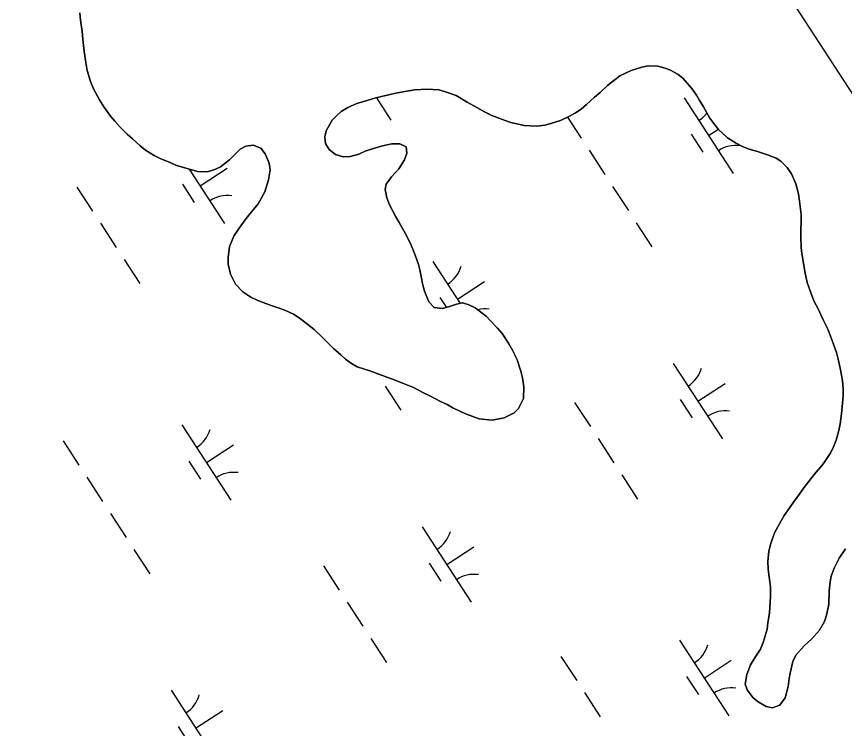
# Model space of a CAD drawing. Extents: x 3953924 to 3974542, y 193747 to 216192.
# Drawn here: x 3964492.3 to 3964951.9, y 212994.8 to 213389.9 of the extents above; entities that cross this region are included whole.
import ezdxf

# ---------------------------------------------------------------- set-up
doc = ezdxf.new("R2010")
doc.units = 0
for name, color, linetype in [('V-GRID-FRAM', 7, 'Continuous'), ('V-TOPO-SHOR', 7, 'Continuous'), ('V-WETL-SWMP', 7, 'Continuous')]:
    doc.layers.add(name, color=color, linetype=linetype)

msp = doc.modelspace()

# ---------------------------------------------------------------- linework, layer by layer
at = {"layer": 'V-GRID-FRAM'}
msp.add_lwpolyline([(3964669.26, 213787.91), (3972946.02, 201072.93), (3966056.99, 196668.54), (3957950.81, 209463.95), (3964669.26, 213787.91)], dxfattribs=at)
at = {"layer": 'V-TOPO-SHOR'}
for points in [[(3964696.89, 213190.19), (3964693.52, 213191.44), (3964688.39, 213193.23), (3964685.02, 213194.34), (3964681.38, 213195.58), (3964678.29, 213197.37), (3964674.92, 213199.83), (3964672.37, 213202.14), (3964668.21, 213205.69), (3964662.31, 213211.68), (3964657.48, 213216.18), (3964654.12, 213219.05), (3964649.28, 213222.73), (3964646.05, 213224.79), (3964641.34, 213226.98), (3964638.1, 213228.09), (3964633.65, 213229.61), (3964630.69, 213230.72), (3964626.23, 213232.24), (3964622.46, 213234.16), (3964618.03, 213237.17), (3964613.87, 213241.39), (3964611.07, 213246.95), (3964609.9, 213252.5), (3964609.79, 213256.16), (3964610.52, 213262.23), (3964613.13, 213268.43), (3964616.82, 213273.81), (3964619.83, 213277.84), (3964622.01, 213280.67), (3964626.38, 213286.04), (3964630.21, 213292.64), (3964632.29, 213299.38), (3964633.15, 213304.92), (3964632.5, 213308.57), (3964630.37, 213313.72), (3964627.97, 213316.85), (3964623.66, 213318.64), (3964619.59, 213317.99), (3964616.47, 213316.26), (3964613.06, 213312.91), (3964610.48, 213310.36), (3964605.58, 213306.48), (3964602.46, 213305.02), (3964598.4, 213303.83), (3964592.85, 213303.87), (3964585.84, 213305.95), (3964581.12, 213307.34), (3964577.62, 213308.86), (3964572.36, 213310.92), (3964568.72, 213312.84), (3964563.88, 213315.85), (3964560.92, 213318.18), (3964556.63, 213322.13), (3964553.81, 213324.72), (3964549.65, 213328.81), (3964546.97, 213331.8), (3964544.56, 213334.66), (3964540.81, 213339.83), (3964538.41, 213343.63), (3964535.07, 213349.74), (3964533.48, 213353.94), (3964531.5, 213360.04), (3964530.73, 213364.37), (3964529.83, 213370.59), (3964529.07, 213377.36), (3964528.7, 213381.69), (3964527.93, 213387.91), (3964527.56, 213391.97)], [(3964915.98, 213007.64), (3964912.04, 213006.18), (3964908.4, 213006.88), (3964903.96, 213009.49), (3964901.27, 213011.8), (3964897.93, 213016.16), (3964896.87, 213019.41), (3964897.72, 213024.67), (3964899.79, 213030.07), (3964902.8, 213034.91), (3964905.26, 213038.81), (3964906.78, 213042.45), (3964909, 213049.87), (3964909.43, 213053.38), (3964910.28, 213058.78), (3964910.58, 213062.16), (3964910.89, 213067.83), (3964910.8, 213073.11), (3964910.42, 213076.08), (3964909.91, 213080.28), (3964909.52, 213083.26), (3964909.42, 213087.58), (3964909.87, 213092.99), (3964910.85, 213096.9), (3964913.06, 213103.37), (3964916.76, 213109.97), (3964918.54, 213112.93), (3964921.68, 213117.36), (3964923.73, 213120.32), (3964926.74, 213124.62), (3964928.79, 213127.58), (3964931.93, 213131.61), (3964935.21, 213135.65), (3964939.71, 213141.02), (3964941.49, 213143.57), (3964944.08, 213147.34), (3964945.46, 213150.17), (3964947.25, 213154.88), (3964948.78, 213160.15), (3964949.48, 213163.92), (3964950.2, 213169.46), (3964950.64, 213173.38), (3964951.22, 213179.46), (3964951.25, 213183.11), (3964950.88, 213187.98), (3964950.37, 213190.96), (3964949.58, 213194.75), (3964948.4, 213199.76), (3964947.49, 213203.41), (3964945.37, 213209.65), (3964942.85, 213216.02), (3964940.32, 213221.31), (3964938.73, 213224.43), (3964937.53, 213227.42), (3964935, 213232.17), (3964933.01, 213237.18), (3964931.29, 213242.34), (3964929.85, 213248.43), (3964928.82, 213255.2), (3964928.31, 213258.45), (3964927.93, 213261.83), (3964927.7, 213267.64), (3964927.74, 213272.38), (3964927.9, 213275.48), (3964927.93, 213280.08), (3964927.55, 213283.06), (3964926.91, 213287.39), (3964926.4, 213291.45), (3964924.95, 213297.13), (3964922.56, 213302.56), (3964920.15, 213306.09), (3964916.67, 213309.64), (3964914.11, 213311.28), (3964909.26, 213313.21), (3964904.13, 213314.87), (3964898.47, 213316.54), (3964895.64, 213317.64), (3964891.46, 213319.83), (3964887.02, 213322.57), (3964881.93, 213327.34), (3964879.92, 213329.79), (3964877.24, 213333.46), (3964873.64, 213339.84), (3964871.37, 213343.64), (3964869.77, 213346.23), (3964867.23, 213350.03), (3964862.14, 213355.75), (3964859.58, 213357.79), (3964855.41, 213360.26), (3964852.44, 213361.23), (3964848.26, 213362.34), (3964842.99, 213362.65), (3964839.47, 213361.87), (3964833.51, 213360.02), (3964827.27, 213356.96), (3964824.68, 213355.09), (3964820.47, 213351.74), (3964816.38, 213347.85), (3964813.25, 213345.17), (3964808.76, 213341.15), (3964805.77, 213338.6)], [(3964805.77, 213338.6), (3964802.64, 213336.46), (3964799.38, 213334.6), (3964794.23, 213332.2), (3964788.94, 213330.49), (3964785.69, 213329.7), (3964781.09, 213329.06), (3964774.2, 213329.38), (3964766.78, 213331.2), (3964763.67, 213332.17), (3964759.09, 213333.82), (3964756.26, 213334.93), (3964752.09, 213337.12), (3964747.91, 213339.45), (3964742.53, 213342.33), (3964736.47, 213346.03), (3964730.41, 213348.24), (3964726.76, 213349.21), (3964720.14, 213349.67), (3964713.24, 213349.18), (3964705.94, 213347.89), (3964702.96, 213347.37), (3964699.71, 213346.72), (3964694.97, 213345.54), (3964691.72, 213344.75), (3964687.52, 213343.57), (3964681.15, 213341.72), (3964676.27, 213339.46), (3964672.6, 213337.19), (3964669.88, 213334.91), (3964667.56, 213332.36), (3964665.91, 213329.4), (3964664.27, 213326.44), (3964663.43, 213323.2), (3964663.81, 213319.55), (3964665.81, 213316.15), (3964669.31, 213313.42), (3964673.62, 213312.04), (3964677.54, 213312.28), (3964682.29, 213313.59), (3964685.81, 213315.19), (3964690.42, 213316.78), (3964695.44, 213318.23), (3964700.58, 213319.27), (3964705.04, 213319.23), (3964708.54, 213317.58), (3964708.92, 213314.2), (3964707.68, 213310.43), (3964704.53, 213305.45), (3964700.57, 213301.02), (3964697.57, 213296.99), (3964697.01, 213293.88), (3964697.92, 213289.28), (3964699.37, 213285.35), (3964702.97, 213278.69), (3964704.71, 213275.71), (3964707.37, 213270.96), (3964709.1, 213267.7), (3964711.37, 213262.95), (3964712.7, 213259.83), (3964714.42, 213255.49), (3964715.48, 213252.37), (3964716.13, 213249.26), (3964717.18, 213244.79), (3964717.7, 213241.67), (3964718.88, 213237.47), (3964721.27, 213231.64), (3964724.22, 213228.51), (3964728.67, 213227.8), (3964732.06, 213228.72), (3964736.53, 213230.31), (3964739.92, 213230.96), (3964743.42, 213229.85), (3964746.93, 213228.2), (3964753.11, 213223.56), (3964755.52, 213220.97), (3964759.28, 213217.02), (3964761.96, 213214.03), (3964765.43, 213208.73), (3964767.56, 213204.93), (3964770.23, 213199.36), (3964772.34, 213193.13), (3964773.26, 213189.34), (3964774.03, 213184.33), (3964773.71, 213177.98), (3964770.97, 213172.46), (3964768.52, 213170.04), (3964762.95, 213167.25), (3964756.32, 213165.81), (3964749.16, 213166.68), (3964742.15, 213169.3), (3964739.18, 213170.54), (3964734.6, 213172.74), (3964731.37, 213174.52), (3964727.74, 213176.17), (3964722.22, 213179.19), (3964718.31, 213181.11), (3964712.39, 213184.13), (3964708.48, 213185.78), (3964702.55, 213188.12), (3964696.89, 213190.19)], [(3964952.6, 213094.42), (3964948.91, 213089.31), (3964946.3, 213083.78), (3964944.64, 213079.34), (3964943.94, 213076.1), (3964943.5, 213070.96), (3964943.17, 213063.66), (3964941.91, 213057.59), (3964940.8, 213054.22), (3964938.06, 213049.24), (3964933.83, 213044.54), (3964929.61, 213040.65), (3964924.98, 213035.42), (3964923.32, 213031.91), (3964921.79, 213025.44), (3964921.23, 213022.47), (3964920.65, 213018.01), (3964918.98, 213011.8), (3964915.98, 213007.64)]]:
    msp.add_lwpolyline(points, dxfattribs=at)
at = {"layer": 'V-WETL-SWMP'}
for p, q in [((3964527.56, 213391.97), (3964527.93, 213387.91)), ((3964527.93, 213387.91), (3964528.7, 213381.69)), ((3964528.7, 213381.69), (3964529.07, 213377.36)), ((3964529.07, 213377.36), (3964529.83, 213370.6)), ((3964529.83, 213370.6), (3964530.73, 213364.37)), ((3964530.73, 213364.37), (3964531.5, 213360.04)), ((3964833.51, 213360.02), (3964839.47, 213361.87)), ((3964839.47, 213361.87), (3964842.99, 213362.65)), ((3964842.99, 213362.65), (3964848.26, 213362.34)), ((3964848.26, 213362.34), (3964852.44, 213361.23)), ((3964852.44, 213361.23), (3964855.41, 213360.26)), ((3964531.5, 213360.04), (3964533.48, 213353.94)), ((3964824.68, 213355.09), (3964827.27, 213356.96)), ((3964827.27, 213356.96), (3964833.51, 213360.02)), ((3964855.41, 213360.26), (3964859.58, 213357.79)), ((3964859.58, 213357.79), (3964862.14, 213355.75)), ((3964533.48, 213353.94), (3964535.08, 213349.74)), ((3964816.38, 213347.85), (3964820.47, 213351.74)), ((3964820.47, 213351.74), (3964824.68, 213355.09)), ((3964862.14, 213355.75), (3964867.23, 213350.03)), ((3964535.08, 213349.74), (3964538.41, 213343.63)), ((3964694.97, 213345.54), (3964699.71, 213346.72)), ((3964699.71, 213346.72), (3964702.96, 213347.37)), ((3964702.96, 213347.37), (3964705.94, 213347.89)), ((3964705.94, 213347.89), (3964713.25, 213349.18)), ((3964713.25, 213349.18), (3964720.14, 213349.67)), ((3964720.14, 213349.67), (3964726.76, 213349.21)), ((3964726.76, 213349.21), (3964730.41, 213348.24)), ((3964730.41, 213348.24), (3964736.47, 213346.03)), ((3964813.25, 213345.17), (3964816.38, 213347.85)), ((3964867.23, 213350.03), (3964869.77, 213346.23)), ((3964538.41, 213343.63), (3964540.81, 213339.82)), ((3964681.15, 213341.72), (3964687.52, 213343.57)), ((3964687.52, 213343.57), (3964691.72, 213344.75)), ((3964691.72, 213344.75), (3964694.97, 213345.54)), ((3964692.08, 213344.84), (3964700.15, 213332.43)), ((3964736.47, 213346.03), (3964742.53, 213342.33)), ((3964742.53, 213342.33), (3964747.91, 213339.45)), ((3964808.76, 213341.15), (3964813.25, 213345.17)), ((3964862.88, 213344.79), (3964890.16, 213302.88)), ((3964869.77, 213346.23), (3964871.37, 213343.64)), ((3964871.37, 213343.64), (3964873.64, 213339.84)), ((3964540.81, 213339.82), (3964544.56, 213334.66)), ((3964672.6, 213337.19), (3964676.27, 213339.46)), ((3964676.27, 213339.46), (3964681.15, 213341.72)), ((3964747.91, 213339.45), (3964752.09, 213337.12)), ((3964802.64, 213336.46), (3964805.77, 213338.6)), ((3964805.77, 213338.6), (3964808.76, 213341.15)), ((3964873.64, 213339.84), (3964877.24, 213333.46)), ((3964544.56, 213334.66), (3964546.97, 213331.8)), ((3964667.56, 213332.36), (3964669.88, 213334.91)), ((3964669.88, 213334.91), (3964672.6, 213337.19)), ((3964752.09, 213337.12), (3964756.26, 213334.93)), ((3964756.26, 213334.93), (3964759.09, 213333.83)), ((3964759.09, 213333.83), (3964763.67, 213332.17)), ((3964794.23, 213332.2), (3964799.38, 213334.6)), ((3964798.23, 213334.06), (3964805.79, 213322.45)), ((3964799.38, 213334.6), (3964802.64, 213336.46)), ((3964877.24, 213333.46), (3964879.92, 213329.79)), ((3964546.97, 213331.8), (3964549.65, 213328.81)), ((3964549.65, 213328.81), (3964553.81, 213324.72)), ((3964664.27, 213326.44), (3964665.91, 213329.4)), ((3964665.91, 213329.4), (3964667.56, 213332.36)), ((3964763.67, 213332.17), (3964766.78, 213331.2)), ((3964766.78, 213331.2), (3964774.2, 213329.38)), ((3964774.2, 213329.38), (3964781.09, 213329.06)), ((3964781.09, 213329.06), (3964785.69, 213329.7)), ((3964785.69, 213329.7), (3964788.94, 213330.49)), ((3964788.94, 213330.49), (3964794.23, 213332.2)), ((3964879.92, 213329.79), (3964881.93, 213327.34)), ((3964553.81, 213324.72), (3964556.63, 213322.13)), ((3964663.43, 213323.2), (3964664.27, 213326.44)), ((3964866.78, 213324.66), (3964873.33, 213314.6)), ((3964876.52, 213323.84), (3964881.92, 213327.35)), ((3964881.93, 213327.34), (3964887.02, 213322.57)), ((3964556.63, 213322.13), (3964560.92, 213318.18)), ((3964663.81, 213319.55), (3964663.43, 213323.2)), ((3964665.81, 213316.15), (3964663.81, 213319.55)), ((3964700.58, 213319.27), (3964695.43, 213318.23)), ((3964705.04, 213319.23), (3964700.58, 213319.27)), ((3964708.54, 213317.58), (3964705.04, 213319.23)), ((3964887.02, 213322.57), (3964891.46, 213319.83)), ((3964891.46, 213319.83), (3964895.64, 213317.64)), ((3964560.92, 213318.18), (3964563.88, 213315.85)), ((3964563.88, 213315.85), (3964568.72, 213312.84)), ((3964613.06, 213312.91), (3964616.47, 213316.26)), ((3964616.47, 213316.26), (3964619.59, 213318)), ((3964619.59, 213318), (3964623.65, 213318.64)), ((3964623.65, 213318.64), (3964627.97, 213316.85)), ((3964627.97, 213316.85), (3964630.38, 213313.72)), ((3964669.31, 213313.42), (3964665.81, 213316.15)), ((3964685.81, 213315.19), (3964682.29, 213313.6)), ((3964690.42, 213316.78), (3964685.81, 213315.19)), ((3964695.43, 213318.23), (3964690.42, 213316.78)), ((3964708.92, 213314.2), (3964708.54, 213317.58)), ((3964810.15, 213315.74), (3964818.88, 213302.33)), ((3964895.64, 213317.64), (3964898.47, 213316.53)), ((3964898.47, 213316.53), (3964904.14, 213314.87)), ((3964904.14, 213314.87), (3964909.26, 213313.21)), ((3964568.72, 213312.84), (3964572.36, 213310.92)), ((3964572.36, 213310.92), (3964577.62, 213308.85)), ((3964605.58, 213306.48), (3964610.48, 213310.36)), ((3964610.48, 213310.36), (3964613.06, 213312.91)), ((3964630.38, 213313.72), (3964632.5, 213308.57)), ((3964673.62, 213312.04), (3964669.31, 213313.42)), ((3964677.54, 213312.28), (3964673.62, 213312.04)), ((3964682.29, 213313.6), (3964677.54, 213312.28)), ((3964704.53, 213305.45), (3964707.68, 213310.43)), ((3964707.68, 213310.43), (3964708.92, 213314.2)), ((3964909.26, 213313.21), (3964914.11, 213311.28)), ((3964914.11, 213311.28), (3964916.67, 213309.64)), ((3964577.62, 213308.85), (3964581.12, 213307.34)), ((3964581.12, 213307.34), (3964585.84, 213305.95)), ((3964585.84, 213305.95), (3964592.85, 213303.87)), ((3964594.22, 213296.05), (3964609.31, 213305.87)), ((3964602.46, 213305.01), (3964605.58, 213306.48)), ((3964632.5, 213308.57), (3964633.15, 213304.91)), ((3964700.57, 213301.02), (3964704.53, 213305.45)), ((3964916.67, 213309.64), (3964920.15, 213306.09)), ((3964920.15, 213306.09), (3964922.56, 213302.56)), ((3964588.24, 213305.24), (3964607.86, 213275.1)), ((3964592.85, 213303.87), (3964598.4, 213303.83)), ((3964598.4, 213303.83), (3964602.46, 213305.01)), ((3964633.15, 213304.91), (3964632.29, 213299.38)), ((3964697.57, 213296.99), (3964700.57, 213301.02)), ((3964922.56, 213302.56), (3964924.95, 213297.14)), ((3964584.49, 213296.87), (3964591.03, 213286.81)), ((3964632.29, 213299.38), (3964630.21, 213292.64)), ((3964697, 213293.88), (3964697.57, 213296.99)), ((3964924.95, 213297.14), (3964926.4, 213291.45)), ((3964525.83, 213295.33), (3964534.56, 213281.92)), ((3964630.21, 213292.64), (3964626.38, 213286.04)), ((3964697.92, 213289.28), (3964697, 213293.88)), ((3964823.25, 213295.63), (3964831.98, 213282.22)), ((3964699.37, 213285.35), (3964697.92, 213289.28)), ((3964926.4, 213291.45), (3964926.91, 213287.39)), ((3964926.91, 213287.39), (3964927.55, 213283.06)), ((3964626.38, 213286.04), (3964622.01, 213280.67)), ((3964702.97, 213278.69), (3964699.37, 213285.35)), ((3964927.55, 213283.06), (3964927.93, 213280.08)), ((3964619.83, 213277.84), (3964616.82, 213273.81)), ((3964622.01, 213280.67), (3964619.83, 213277.84)), ((3964704.71, 213275.71), (3964702.97, 213278.69)), ((3964927.93, 213280.08), (3964927.9, 213275.48)), ((3964538.92, 213275.21), (3964547.65, 213261.8)), ((3964616.82, 213273.81), (3964613.13, 213268.43)), ((3964707.37, 213270.95), (3964704.71, 213275.71)), ((3964836.34, 213275.51), (3964845.07, 213262.11)), ((3964927.9, 213275.48), (3964927.74, 213272.38)), ((3964709.11, 213267.7), (3964707.37, 213270.95)), ((3964927.74, 213272.38), (3964927.7, 213267.64)), ((3964613.13, 213268.43), (3964610.51, 213262.23)), ((3964711.37, 213262.95), (3964709.11, 213267.7)), ((3964927.7, 213267.64), (3964927.93, 213261.83)), ((3964610.51, 213262.23), (3964609.79, 213256.16)), ((3964712.7, 213259.83), (3964711.37, 213262.95)), ((3964714.42, 213255.49), (3964712.7, 213259.83)), ((3964927.93, 213261.83), (3964928.31, 213258.45)), ((3964552.02, 213255.1), (3964560.75, 213241.69)), ((3964609.79, 213256.16), (3964609.9, 213252.51)), ((3964715.48, 213252.37), (3964714.42, 213255.49)), ((3964928.31, 213258.45), (3964928.82, 213255.2)), ((3964928.82, 213255.2), (3964929.85, 213248.43)), ((3964609.9, 213252.51), (3964611.07, 213246.95)), ((3964716.13, 213249.26), (3964715.48, 213252.37)), ((3964723.48, 213254.04), (3964738.66, 213230.72)), ((3964611.07, 213246.95), (3964613.87, 213241.39)), ((3964717.18, 213244.79), (3964716.13, 213249.26)), ((3964929.85, 213248.43), (3964931.29, 213242.34)), ((3964613.87, 213241.39), (3964618.03, 213237.17)), ((3964717.69, 213241.68), (3964717.18, 213244.79)), ((3964718.88, 213237.48), (3964717.69, 213241.68)), ((3964737.12, 213233.09), (3964752.2, 213242.91)), ((3964931.29, 213242.34), (3964933.01, 213237.19)), ((3964618.03, 213237.17), (3964622.46, 213234.16)), ((3964721.27, 213231.64), (3964718.88, 213237.48)), ((3964933.01, 213237.19), (3964935, 213232.17)), ((3964622.46, 213234.16), (3964626.24, 213232.24)), ((3964626.24, 213232.24), (3964630.69, 213230.72)), ((3964727.38, 213233.91), (3964730.95, 213228.42)), ((3964935, 213232.17), (3964937.53, 213227.42)), ((3964630.69, 213230.72), (3964633.65, 213229.61)), ((3964633.65, 213229.61), (3964638.1, 213228.09)), ((3964638.1, 213228.09), (3964641.34, 213226.98)), ((3964724.22, 213228.51), (3964721.27, 213231.64)), ((3964728.67, 213227.8), (3964724.22, 213228.51)), ((3964732.06, 213228.72), (3964728.67, 213227.8)), ((3964736.53, 213230.31), (3964732.06, 213228.72)), ((3964739.92, 213230.96), (3964736.53, 213230.31)), ((3964743.42, 213229.85), (3964739.92, 213230.96)), ((3964746.93, 213228.2), (3964743.42, 213229.85)), ((3964753.11, 213223.56), (3964746.93, 213228.2)), ((3964937.53, 213227.42), (3964938.73, 213224.43)), ((3964641.34, 213226.98), (3964646.05, 213224.79)), ((3964646.05, 213224.79), (3964649.28, 213222.73)), ((3964649.28, 213222.73), (3964654.12, 213219.05)), ((3964755.52, 213220.97), (3964753.11, 213223.56)), ((3964938.73, 213224.43), (3964940.32, 213221.31)), ((3964654.12, 213219.05), (3964657.48, 213216.18)), ((3964759.28, 213217.02), (3964755.52, 213220.97)), ((3964940.32, 213221.31), (3964942.85, 213216.02)), ((3964657.48, 213216.18), (3964662.31, 213211.68)), ((3964761.96, 213214.03), (3964759.28, 213217.02)), ((3964765.43, 213208.73), (3964761.96, 213214.03)), ((3964942.85, 213216.02), (3964945.37, 213209.65)), ((3964662.31, 213211.68), (3964668.21, 213205.69)), ((3964945.37, 213209.65), (3964947.49, 213203.41)), ((3964668.21, 213205.69), (3964672.37, 213202.14)), ((3964767.57, 213204.93), (3964765.43, 213208.73)), ((3964770.23, 213199.36), (3964767.57, 213204.93)), ((3964672.37, 213202.14), (3964674.93, 213199.83)), ((3964674.93, 213199.83), (3964678.29, 213197.37)), ((3964947.49, 213203.41), (3964948.4, 213199.76)), ((3964948.4, 213199.76), (3964949.58, 213194.75)), ((3964678.29, 213197.37), (3964681.38, 213195.58)), ((3964681.38, 213195.58), (3964685.02, 213194.34)), ((3964772.34, 213193.13), (3964770.23, 213199.36)), ((3964856.9, 213197.43), (3964884.17, 213155.52)), ((3964685.02, 213194.34), (3964688.39, 213193.23)), ((3964688.39, 213193.23), (3964693.52, 213191.44)), ((3964692.32, 213191.85), (3964692.57, 213191.47)), ((3964693.52, 213191.44), (3964696.89, 213190.19)), ((3964773.26, 213189.34), (3964772.34, 213193.13)), ((3964949.58, 213194.75), (3964950.37, 213190.96)), ((3964950.37, 213190.96), (3964950.88, 213187.98)), ((3964696.89, 213190.19), (3964702.55, 213188.12)), ((3964702.55, 213188.12), (3964708.48, 213185.78)), ((3964774.03, 213184.33), (3964773.26, 213189.34)), ((3964870.54, 213176.48), (3964885.62, 213186.3)), ((3964950.88, 213187.98), (3964951.25, 213183.11)), ((3964696.94, 213184.77), (3964705.66, 213171.36)), ((3964708.48, 213185.78), (3964712.39, 213184.13)), ((3964712.39, 213184.13), (3964718.31, 213181.11)), ((3964773.71, 213177.98), (3964774.03, 213184.33)), ((3964951.25, 213183.11), (3964951.22, 213179.46)), ((3964718.31, 213181.11), (3964722.22, 213179.18)), ((3964722.22, 213179.18), (3964727.74, 213176.17)), ((3964770.97, 213172.46), (3964773.71, 213177.98)), ((3964860.8, 213177.3), (3964867.34, 213167.24)), ((3964951.22, 213179.46), (3964950.64, 213173.38)), ((3964727.74, 213176.17), (3964731.37, 213174.52)), ((3964731.37, 213174.52), (3964734.6, 213172.74)), ((3964734.6, 213172.74), (3964739.18, 213170.54)), ((3964768.52, 213170.04), (3964770.97, 213172.46)), ((3964802.14, 213175.75), (3964810.87, 213162.34)), ((3964950.64, 213173.38), (3964950.2, 213169.46)), ((3964739.18, 213170.54), (3964742.15, 213169.3)), ((3964742.15, 213169.3), (3964749.16, 213166.68)), ((3964762.95, 213167.25), (3964768.52, 213170.04)), ((3964950.2, 213169.46), (3964949.48, 213163.93)), ((3964584.07, 213163.3), (3964611.35, 213121.4)), ((3964749.16, 213166.68), (3964756.32, 213165.81)), ((3964756.32, 213165.81), (3964762.95, 213167.25)), ((3964949.48, 213163.93), (3964948.78, 213160.15)), ((3964948.78, 213160.15), (3964947.25, 213154.88)), ((3964518.25, 213154.37), (3964526.98, 213140.96)), ((3964815.23, 213155.64), (3964823.96, 213142.23)), ((3964947.25, 213154.88), (3964945.46, 213150.17)), ((3964597.71, 213142.35), (3964612.8, 213152.17)), ((3964945.46, 213150.17), (3964944.08, 213147.34)), ((3964944.08, 213147.34), (3964941.48, 213143.57)), ((3964587.97, 213143.17), (3964594.52, 213133.11)), ((3964939.71, 213141.02), (3964935.21, 213135.65)), ((3964941.48, 213143.57), (3964939.71, 213141.02)), ((3964828.33, 213135.52), (3964837.06, 213122.11)), ((3964935.21, 213135.65), (3964931.93, 213131.61)), ((3964531.35, 213134.25), (3964540.07, 213120.84)), ((3964931.93, 213131.61), (3964928.79, 213127.58)), ((3964928.79, 213127.58), (3964926.74, 213124.62)), ((3964926.74, 213124.62), (3964923.73, 213120.32)), ((3964921.68, 213117.36), (3964918.54, 213112.93)), ((3964923.73, 213120.32), (3964921.68, 213117.36)), ((3964544.44, 213114.14), (3964553.17, 213100.73)), ((3964918.54, 213112.93), (3964916.76, 213109.97)), ((3964916.76, 213109.97), (3964913.06, 213103.37)), ((3964717.49, 213106.68), (3964744.77, 213064.78)), ((3964913.06, 213103.37), (3964910.85, 213096.9)), ((3964557.53, 213094.03), (3964566.26, 213080.62)), ((3964731.13, 213085.73), (3964746.22, 213095.55)), ((3964910.85, 213096.9), (3964909.87, 213092.99)), ((3964948.91, 213089.31), (3964952.6, 213094.42)), ((3964909.87, 213092.99), (3964909.42, 213087.58)), ((3964662.74, 213085.01), (3964671.47, 213071.6)), ((3964721.39, 213086.55), (3964727.94, 213076.49)), ((3964909.42, 213087.58), (3964909.52, 213083.26)), ((3964946.3, 213083.78), (3964948.91, 213089.31)), ((3964909.52, 213083.26), (3964909.91, 213080.28)), ((3964909.91, 213080.28), (3964910.42, 213076.08)), ((3964944.64, 213079.34), (3964946.3, 213083.78)), ((3964910.42, 213076.08), (3964910.8, 213073.11)), ((3964943.5, 213070.96), (3964943.94, 213076.1)), ((3964943.94, 213076.1), (3964944.64, 213079.34)), ((3964910.8, 213073.11), (3964910.89, 213067.83)), ((3964943.17, 213063.67), (3964943.5, 213070.96)), ((3964910.89, 213067.83), (3964910.58, 213062.16)), ((3964675.83, 213064.89), (3964684.56, 213051.48)), ((3964910.58, 213062.16), (3964910.28, 213058.78)), ((3964941.91, 213057.59), (3964943.17, 213063.67)), ((3964910.28, 213058.78), (3964909.43, 213053.38)), ((3964940.8, 213054.22), (3964941.91, 213057.59)), ((3964909.43, 213053.38), (3964909, 213049.87)), ((3964938.06, 213049.24), (3964940.8, 213054.22)), ((3964909, 213049.87), (3964906.78, 213042.45)), ((3964933.83, 213044.54), (3964938.06, 213049.24)), ((3964688.92, 213044.78), (3964697.65, 213031.37)), ((3964860.38, 213043.72), (3964887.66, 213001.82)), ((3964929.61, 213040.65), (3964933.83, 213044.54)), ((3964905.26, 213038.81), (3964902.8, 213034.91)), ((3964906.78, 213042.45), (3964905.26, 213038.81)), ((3964924.98, 213035.42), (3964929.61, 213040.65)), ((3964794.56, 213034.79), (3964803.29, 213021.38)), ((3964902.8, 213034.91), (3964899.79, 213030.07)), ((3964923.33, 213031.91), (3964924.98, 213035.42)), ((3964874.02, 213022.77), (3964889.11, 213032.59)), ((3964899.79, 213030.07), (3964897.72, 213024.68)), ((3964921.79, 213025.44), (3964923.33, 213031.91)), ((3964921.23, 213022.47), (3964921.79, 213025.44)), ((3964864.28, 213023.59), (3964870.83, 213013.53)), ((3964897.72, 213024.68), (3964896.87, 213019.41)), ((3964920.65, 213018.01), (3964921.23, 213022.47)), ((3964578.09, 213015.94), (3964605.37, 212974.03)), ((3964896.87, 213019.41), (3964897.93, 213016.16)), ((3964897.93, 213016.16), (3964901.27, 213011.8)), ((3964918.98, 213011.8), (3964920.65, 213018.01)), ((3964807.66, 213014.68), (3964816.38, 213001.27)), ((3964901.27, 213011.8), (3964903.96, 213009.49)), ((3964915.98, 213007.64), (3964918.98, 213011.8)), ((3964903.96, 213009.49), (3964908.4, 213006.88)), ((3964908.4, 213006.88), (3964912.04, 213006.18)), ((3964912.04, 213006.18), (3964915.98, 213007.64)), ((3964591.73, 212994.99), (3964606.81, 213004.81)), ((3964581.99, 212995.81), (3964588.53, 212985.75))]:
    msp.add_line(p, q, dxfattribs=at)
for centre, start, end in [((3964861.65, 213347.11), 302.2901, 322.3689), ((3964891.79, 213300.82), 82.2901, 123.8337), ((3964579.36, 213319.33), 302.2901, 304.9335), ((3964609.49, 213273.03), 82.2901, 123.8337), ((3964722.25, 213256.37), 302.2901, 343.8338), ((3964752.38, 213210.07), 82.2901, 103.5471), ((3964855.67, 213199.75), 302.2901, 343.8338), ((3964885.8, 213153.46), 82.2901, 123.8337), ((3964582.84, 213165.63), 302.2901, 343.8338), ((3964612.98, 213119.33), 82.2901, 123.8337), ((3964716.26, 213109.01), 302.2901, 343.8338), ((3964746.4, 213062.71), 82.2901, 123.8337), ((3964859.15, 213046.05), 302.2901, 343.8338), ((3964889.29, 212999.75), 82.2901, 123.8337), ((3964576.86, 213018.27), 302.2901, 343.8338)]:
    msp.add_arc(centre, 17.62, start, end, dxfattribs=at)

doc.saveas('drawing.dxf')
